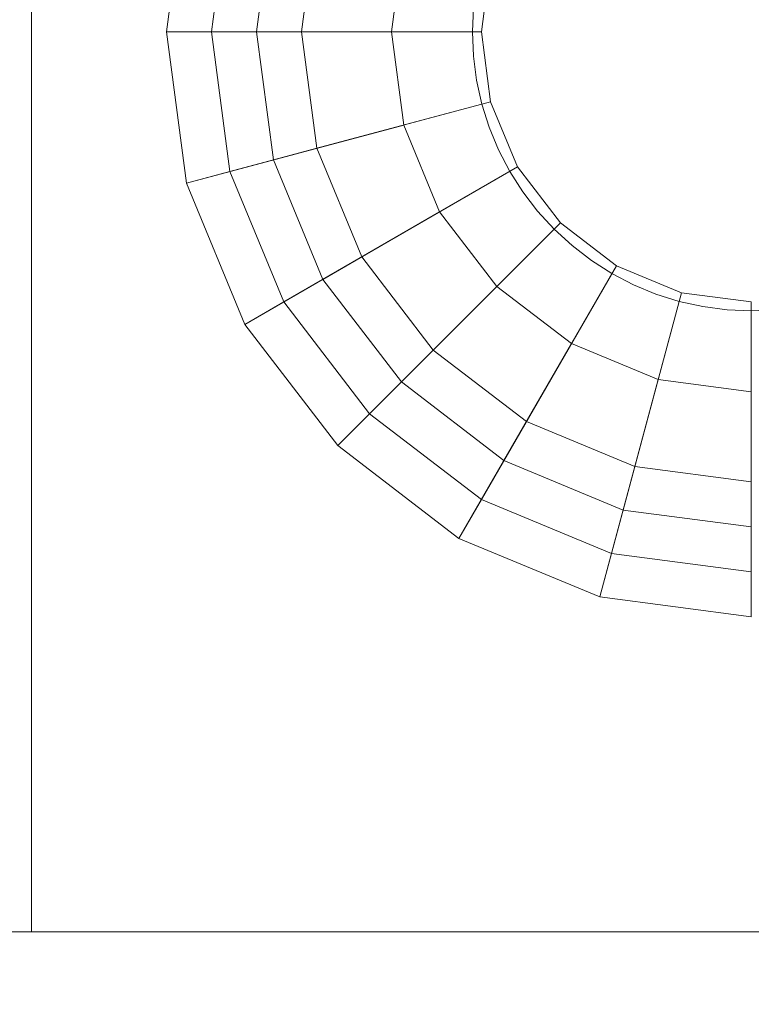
# Model space of a CAD drawing. Header units: inches. Extents: x -412 to -304, y -62 to 18.
# Tile 400 of 656: x -360.106 to -359.785, y -22.267 to -21.837. Entities that reach past the tile are written whole.
import ezdxf

# ---------------------------------------------------------------- set-up
doc = ezdxf.new("R2010")
doc.units = ezdxf.units.IN
doc.header["$LTSCALE"] = 32
doc.header["$MEASUREMENT"] = 0
doc.linetypes.add('Dash Style-1', pattern=[0.083328, 0.041656, -0.041672])
for name, color, linetype, lineweight in [('Black', 7, 'Continuous', 18), ('DashLineFill', 7, 'Dash Style-1', 13), ('Drawing', 7, 'Continuous', 18), ('Metal_HtAdjMech', 7, 'Continuous', 18), ('None', 7, 'Continuous', 18), ('SolidLine', 7, 'Continuous', 15), ('Wood_1-H', 7, 'Continuous', 13)]:
    doc.layers.add(name, color=color, linetype=linetype, lineweight=lineweight)

# ---------------------------------------------------------------- blocks, each defined once
blk = doc.blocks.new('Group-20')
at = {"layer": 'Black'}
for points in [[(-34.54794, 16.53613, 28.9791), (34.54794, 16.53613, 28.9791), (34.54794, -16.53613, 28.9791), (-34.54794, -16.53613, 28.9791)], [(-34.54794, 16.53613, 27.70079), (34.54794, 16.53613, 27.70079), (34.54794, -16.53613, 27.70079), (-34.54794, -16.53613, 27.70079)]]:
    blk.add_3dface(points, dxfattribs=at)
at = {"layer": 'Wood_1-H'}
for points in [[(-35.96494, 17.95313, 28.99879), (35.96494, 17.95313, 28.99879), (35.96494, -17.95313, 28.99879), (-35.96494, -17.95313, 28.99879)], [(-35.96494, 17.95313, 28.9791), (35.96494, 17.95313, 28.9791), (35.96494, -17.95313, 28.9791), (-35.96494, -17.95313, 28.9791)]]:
    blk.add_3dface(points, dxfattribs=at)
blk = doc.blocks.new('MpHtAdjTrough-1095 (3D)')
at = {"layer": 'Black'}
for points in [[(-17.3622, -4.05467, -1.5537), (17.3622, -4.05467, -1.5537), (17.3622, 2.5995, -3.97562), (-17.3622, 2.5995, -3.97562)], [(-17.3622, 2.59168, -4.03646), (17.3622, 2.59168, -4.03646), (17.3622, -4.07513, -1.60994), (-17.3622, -4.07513, -1.60994)]]:
    blk.add_3dface(points, dxfattribs=at)
blk = doc.blocks.new('TEK04-FrameA (3D)')
at = {"layer": 'Black'}
for points in [[(19.54054, 0.83488, 11.45669), (19.54724, 0.88583, 11.45669), (19.4685, 0.88583, 11.45669), (19.46448, 0.85526, 11.45669)], [(19.46448, 0.85526, 11.69291), (19.4685, 0.88583, 11.69291), (19.58661, 0.88583, 11.69291), (19.57857, 0.82469, 11.69291)], [(19.46448, 0.85526, 11.45669), (19.4685, 0.88583, 11.45669), (19.4685, 0.88583, 11.69291), (19.46448, 0.85526, 11.69291)], [(19.50251, 0.84507, 11.53543), (19.50787, 0.88583, 11.53543), (19.56693, 0.88583, 11.53543), (19.55955, 0.82978, 11.53543)], [(19.50251, 0.84507, 11.61417), (19.50787, 0.88583, 11.61417), (19.50787, 0.88583, 11.53543), (19.50251, 0.84507, 11.53543)], [(19.59758, 0.81959, 11.61417), (19.6063, 0.88583, 11.61417), (19.50787, 0.88583, 11.61417), (19.50251, 0.84507, 11.61417)], [(19.55955, 0.82978, 11.47638), (19.56693, 0.88583, 11.47638), (19.54724, 0.88583, 11.45669), (19.54054, 0.83488, 11.45669)], [(19.55955, 0.82978, 11.53543), (19.56693, 0.88583, 11.53543), (19.56693, 0.88583, 11.47638), (19.55955, 0.82978, 11.47638)], [(19.57857, 0.82469, 11.69291), (19.58661, 0.88583, 11.69291), (19.6063, 0.88583, 11.67323), (19.59758, 0.81959, 11.67323)], [(19.59758, 0.81959, 11.67323), (19.6063, 0.88583, 11.67323), (19.6063, 0.88583, 11.61417), (19.59758, 0.81959, 11.61417)], [(19.52087, 0.7874, 11.45669), (19.54054, 0.83488, 11.45669), (19.46448, 0.85526, 11.45669), (19.45268, 0.82677, 11.45669)], [(19.45268, 0.82677, 11.69291), (19.46448, 0.85526, 11.69291), (19.57857, 0.82469, 11.69291), (19.55497, 0.76772, 11.69291)], [(19.45268, 0.82677, 11.45669), (19.46448, 0.85526, 11.45669), (19.46448, 0.85526, 11.69291), (19.45268, 0.82677, 11.69291)], [(19.48678, 0.80709, 11.53543), (19.50251, 0.84507, 11.53543), (19.55955, 0.82978, 11.53543), (19.53792, 0.77756, 11.53543)], [(19.48678, 0.80709, 11.61417), (19.50251, 0.84507, 11.61417), (19.50251, 0.84507, 11.53543), (19.48678, 0.80709, 11.53543)], [(19.57201, 0.75787, 11.61417), (19.59758, 0.81959, 11.61417), (19.50251, 0.84507, 11.61417), (19.48678, 0.80709, 11.61417)], [(19.53792, 0.77756, 11.47638), (19.55955, 0.82978, 11.47638), (19.54054, 0.83488, 11.45669), (19.52087, 0.7874, 11.45669)], [(19.53792, 0.77756, 11.53543), (19.55955, 0.82978, 11.53543), (19.55955, 0.82978, 11.47638), (19.53792, 0.77756, 11.47638)], [(19.48959, 0.74663, 11.45669), (19.52087, 0.7874, 11.45669), (19.45268, 0.82677, 11.45669), (19.43391, 0.80231, 11.45669)], [(19.43391, 0.80231, 11.69291), (19.45268, 0.82677, 11.69291), (19.55497, 0.76772, 11.69291), (19.51743, 0.71879, 11.69291)], [(19.43391, 0.80231, 11.45669), (19.45268, 0.82677, 11.45669), (19.45268, 0.82677, 11.69291), (19.43391, 0.80231, 11.69291)], [(19.55497, 0.76772, 11.69291), (19.57857, 0.82469, 11.69291), (19.59758, 0.81959, 11.67323), (19.57201, 0.75787, 11.67323)], [(19.57201, 0.75787, 11.67323), (19.59758, 0.81959, 11.67323), (19.59758, 0.81959, 11.61417), (19.57201, 0.75787, 11.61417)], [(19.46175, 0.77447, 11.53543), (19.48678, 0.80709, 11.53543), (19.53792, 0.77756, 11.53543), (19.50351, 0.73271, 11.53543)], [(19.46175, 0.77447, 11.61417), (19.48678, 0.80709, 11.61417), (19.48678, 0.80709, 11.53543), (19.46175, 0.77447, 11.53543)], [(19.53135, 0.70487, 11.61417), (19.57201, 0.75787, 11.61417), (19.48678, 0.80709, 11.61417), (19.46175, 0.77447, 11.61417)], [(19.44882, 0.71535, 11.45669), (19.48959, 0.74663, 11.45669), (19.43391, 0.80231, 11.45669), (19.40945, 0.78354, 11.45669)], [(19.40945, 0.78354, 11.69291), (19.43391, 0.80231, 11.69291), (19.51743, 0.71879, 11.69291), (19.4685, 0.68125, 11.69291)], [(19.40945, 0.78354, 11.45669), (19.43391, 0.80231, 11.45669), (19.43391, 0.80231, 11.69291), (19.40945, 0.78354, 11.69291)], [(19.50351, 0.73271, 11.47638), (19.53792, 0.77756, 11.47638), (19.52087, 0.7874, 11.45669), (19.48959, 0.74663, 11.45669)], [(19.40134, 0.69568, 11.45669), (19.44882, 0.71535, 11.45669), (19.40945, 0.78354, 11.45669), (19.38096, 0.77174, 11.45669)], [(19.38096, 0.77174, 11.69291), (19.40945, 0.78354, 11.69291), (19.4685, 0.68125, 11.69291), (19.41153, 0.65766, 11.69291)], [(19.38096, 0.77174, 11.45669), (19.40945, 0.78354, 11.45669), (19.40945, 0.78354, 11.69291), (19.38096, 0.77174, 11.69291)], [(19.50351, 0.73271, 11.53543), (19.53792, 0.77756, 11.53543), (19.53792, 0.77756, 11.47638), (19.50351, 0.73271, 11.47638)], [(19.31982, 0.77174, 11.69291), (19.35039, 0.76772, 11.69291), (19.35039, 0.64961, 11.69291), (19.28926, 0.65766, 11.69291)], [(19.29945, 0.69568, 11.45669), (19.35039, 0.68898, 11.45669), (19.35039, 0.76772, 11.45669), (19.31982, 0.77174, 11.45669)], [(19.31982, 0.77174, 11.45669), (19.35039, 0.76772, 11.45669), (19.35039, 0.76772, 11.69291), (19.31982, 0.77174, 11.69291)], [(19.35039, 0.68898, 11.45669), (19.40134, 0.69568, 11.45669), (19.38096, 0.77174, 11.45669), (19.35039, 0.76772, 11.45669)], [(19.35039, 0.76772, 11.69291), (19.38096, 0.77174, 11.69291), (19.41153, 0.65766, 11.69291), (19.35039, 0.64961, 11.69291)], [(19.35039, 0.76772, 11.45669), (19.38096, 0.77174, 11.45669), (19.38096, 0.77174, 11.69291), (19.35039, 0.76772, 11.69291)], [(19.42913, 0.74944, 11.53543), (19.46175, 0.77447, 11.53543), (19.50351, 0.73271, 11.53543), (19.45866, 0.6983, 11.53543)], [(19.42913, 0.74944, 11.61417), (19.46175, 0.77447, 11.61417), (19.46175, 0.77447, 11.53543), (19.42913, 0.74944, 11.53543)], [(19.47835, 0.66421, 11.61417), (19.53135, 0.70487, 11.61417), (19.46175, 0.77447, 11.61417), (19.42913, 0.74944, 11.61417)], [(19.51743, 0.71879, 11.69291), (19.55497, 0.76772, 11.69291), (19.57201, 0.75787, 11.67323), (19.53135, 0.70487, 11.67323)], [(19.53135, 0.70487, 11.67323), (19.57201, 0.75787, 11.67323), (19.57201, 0.75787, 11.61417), (19.53135, 0.70487, 11.61417)], [(19.39115, 0.73371, 11.53543), (19.42913, 0.74944, 11.53543), (19.45866, 0.6983, 11.53543), (19.40644, 0.67667, 11.53543)], [(19.39115, 0.73371, 11.61417), (19.42913, 0.74944, 11.61417), (19.42913, 0.74944, 11.53543), (19.39115, 0.73371, 11.53543)], [(19.41663, 0.63864, 11.61417), (19.47835, 0.66421, 11.61417), (19.42913, 0.74944, 11.61417), (19.39115, 0.73371, 11.61417)], [(19.45866, 0.6983, 11.47638), (19.50351, 0.73271, 11.47638), (19.48959, 0.74663, 11.45669), (19.44882, 0.71535, 11.45669)], [(19.28416, 0.63864, 11.61417), (19.35039, 0.62992, 11.61417), (19.35039, 0.72835, 11.61417), (19.30963, 0.73371, 11.61417)], [(19.30963, 0.73371, 11.53543), (19.35039, 0.72835, 11.53543), (19.35039, 0.66929, 11.53543), (19.29435, 0.67667, 11.53543)], [(19.30963, 0.73371, 11.61417), (19.35039, 0.72835, 11.61417), (19.35039, 0.72835, 11.53543), (19.30963, 0.73371, 11.53543)], [(19.35039, 0.72835, 11.53543), (19.39115, 0.73371, 11.53543), (19.40644, 0.67667, 11.53543), (19.35039, 0.66929, 11.53543)], [(19.35039, 0.72835, 11.61417), (19.39115, 0.73371, 11.61417), (19.39115, 0.73371, 11.53543), (19.35039, 0.72835, 11.53543)], [(19.35039, 0.62992, 11.61417), (19.41663, 0.63864, 11.61417), (19.39115, 0.73371, 11.61417), (19.35039, 0.72835, 11.61417)], [(19.45866, 0.6983, 11.53543), (19.50351, 0.73271, 11.53543), (19.50351, 0.73271, 11.47638), (19.45866, 0.6983, 11.47638)], [(19.40644, 0.67667, 11.47638), (19.45866, 0.6983, 11.47638), (19.44882, 0.71535, 11.45669), (19.40134, 0.69568, 11.45669)], [(19.4685, 0.68125, 11.69291), (19.51743, 0.71879, 11.69291), (19.53135, 0.70487, 11.67323), (19.47835, 0.66421, 11.67323)], [(19.47835, 0.66421, 11.67323), (19.53135, 0.70487, 11.67323), (19.53135, 0.70487, 11.61417), (19.47835, 0.66421, 11.61417)], [(19.40644, 0.67667, 11.53543), (19.45866, 0.6983, 11.53543), (19.45866, 0.6983, 11.47638), (19.40644, 0.67667, 11.47638)], [(19.29435, 0.67667, 11.47638), (19.35039, 0.66929, 11.47638), (19.35039, 0.68898, 11.45669), (19.29945, 0.69568, 11.45669)], [(19.35039, 0.66929, 11.47638), (19.40644, 0.67667, 11.47638), (19.40134, 0.69568, 11.45669), (19.35039, 0.68898, 11.45669)], [(19.41153, 0.65766, 11.69291), (19.4685, 0.68125, 11.69291), (19.47835, 0.66421, 11.67323), (19.41663, 0.63864, 11.67323)], [(19.29435, 0.67667, 11.53543), (19.35039, 0.66929, 11.53543), (19.35039, 0.66929, 11.47638), (19.29435, 0.67667, 11.47638)], [(19.35039, 0.66929, 11.53543), (19.40644, 0.67667, 11.53543), (19.40644, 0.67667, 11.47638), (19.35039, 0.66929, 11.47638)], [(19.41663, 0.63864, 11.67323), (19.47835, 0.66421, 11.67323), (19.47835, 0.66421, 11.61417), (19.41663, 0.63864, 11.61417)], [(19.28926, 0.65766, 11.69291), (19.35039, 0.64961, 11.69291), (19.35039, 0.62992, 11.67323), (19.28416, 0.63864, 11.67323)], [(19.35039, 0.64961, 11.69291), (19.41153, 0.65766, 11.69291), (19.41663, 0.63864, 11.67323), (19.35039, 0.62992, 11.67323)], [(19.28416, 0.63864, 11.67323), (19.35039, 0.62992, 11.67323), (19.35039, 0.62992, 11.61417), (19.28416, 0.63864, 11.61417)], [(19.35039, 0.62992, 11.67323), (19.41663, 0.63864, 11.67323), (19.41663, 0.63864, 11.61417), (19.35039, 0.62992, 11.61417)]]:
    blk.add_3dface(points, dxfattribs=at)
at = {"layer": 'Metal_HtAdjMech'}
for points, invisible_edges in [([(19.47244, 0.88583, 11.53543), (19.47198, 0.89646, 11.53543), (19.74409, 1.27953, 11.53543), (19.74409, 0.57087, 11.53543)], 10), ([(19.47198, 0.89646, 11.61417), (19.47244, 0.88583, 11.61417), (19.74409, 0.37402, 11.61417), (19.74409, 1.27953, 11.61417)], 10), ([(19.74409, 1.27953, 11.61417), (19.74409, 0.37402, 11.61417), (19.74409, 0.38431, 11.61372)], 8), ([(19.74409, 1.27953, 11.53543), (19.74409, 0.40458, 11.61015), (19.74409, 0.41441, 11.60705)], 9), ([(19.74409, 0.38431, 11.61372), (19.74409, 1.27953, 11.53543), (19.74409, 1.27953, 11.61417)], 9), ([(19.74409, 0.38431, 11.61372), (19.74409, 0.39453, 11.61238), (19.74409, 1.27953, 11.53543)], 10), ([(19.74409, 0.41441, 11.60705), (19.74409, 0.42393, 11.60311), (19.74409, 1.27953, 11.53543)], 10), ([(19.74409, 0.42393, 11.60311), (19.74409, 0.57087, 11.53543), (19.74409, 1.27953, 11.53543)], 9), ([(19.74409, 0.39453, 11.61238), (19.74409, 0.40458, 11.61015), (19.74409, 1.27953, 11.53543)], 10), ([(19.47244, 0.88583, 11.53543), (19.47244, 0.88583, 11.61417), (19.47198, 0.89646, 11.61417), (19.47198, 0.89646, 11.53543)], 5), ([(19.74409, 0.57087, 11.53543), (19.47198, 0.87519, 11.53543), (19.47244, 0.88583, 11.53543)], 9), ([(19.47198, 0.87519, 11.53543), (19.47198, 0.87519, 11.61417), (19.47244, 0.88583, 11.61417), (19.47244, 0.88583, 11.53543)], 5), ([(19.74409, 0.37402, 11.61417), (19.47244, 0.88583, 11.61417), (19.47198, 0.87519, 11.61417)], 9), ([(19.47059, 0.86463, 11.53543), (19.47198, 0.87519, 11.53543), (19.74409, 0.57087, 11.53543)], 10), ([(19.47059, 0.86463, 11.53543), (19.47059, 0.86463, 11.61417), (19.47198, 0.87519, 11.61417), (19.47198, 0.87519, 11.53543)], 5), ([(19.74409, 0.37402, 11.61417), (19.47198, 0.87519, 11.61417), (19.47059, 0.86463, 11.61417)], 9), ([(19.74409, 0.57087, 11.53543), (19.46828, 0.85424, 11.53543), (19.47059, 0.86463, 11.53543)], 9), ([(19.46828, 0.85424, 11.53543), (19.46828, 0.85424, 11.61417), (19.47059, 0.86463, 11.61417), (19.47059, 0.86463, 11.53543)], 5), ([(19.47059, 0.86463, 11.61417), (19.46828, 0.85424, 11.61417), (19.74409, 0.37402, 11.61417)], 10), ([(19.46508, 0.84408, 11.53543), (19.46828, 0.85424, 11.53543), (19.74409, 0.57087, 11.53543)], 10), ([(19.46508, 0.84408, 11.53543), (19.46508, 0.84408, 11.61417), (19.46828, 0.85424, 11.61417), (19.46828, 0.85424, 11.53543)], 5), ([(19.74409, 0.37402, 11.61417), (19.46828, 0.85424, 11.61417), (19.46508, 0.84408, 11.61417)], 9), ([(19.74409, 0.57087, 11.53543), (19.46101, 0.83425, 11.53543), (19.46508, 0.84408, 11.53543)], 9), ([(19.46101, 0.83425, 11.53543), (19.46101, 0.83425, 11.61417), (19.46508, 0.84408, 11.61417), (19.46508, 0.84408, 11.53543)], 5), ([(19.46508, 0.84408, 11.61417), (19.46101, 0.83425, 11.61417), (19.74409, 0.37402, 11.61417)], 10), ([(19.45609, 0.8248, 11.53543), (19.46101, 0.83425, 11.53543), (19.74409, 0.57087, 11.53543)], 10), ([(19.45609, 0.8248, 11.53543), (19.45609, 0.8248, 11.61417), (19.46101, 0.83425, 11.61417), (19.46101, 0.83425, 11.53543)], 5), ([(19.74409, 0.37402, 11.61417), (19.46101, 0.83425, 11.61417), (19.45609, 0.8248, 11.61417)], 9), ([(19.74409, 0.57087, 11.53543), (19.45037, 0.81582, 11.53543), (19.45609, 0.8248, 11.53543)], 9), ([(19.45037, 0.81582, 11.53543), (19.45037, 0.81582, 11.61417), (19.45609, 0.8248, 11.61417), (19.45609, 0.8248, 11.53543)], 5), ([(19.45609, 0.8248, 11.61417), (19.45037, 0.81582, 11.61417), (19.74409, 0.37402, 11.61417)], 10), ([(19.44389, 0.80738, 11.53543), (19.45037, 0.81582, 11.53543), (19.74409, 0.57087, 11.53543)], 10), ([(19.44389, 0.80738, 11.53543), (19.44389, 0.80738, 11.61417), (19.45037, 0.81582, 11.61417), (19.45037, 0.81582, 11.53543)], 5), ([(19.74409, 0.37402, 11.61417), (19.45037, 0.81582, 11.61417), (19.44389, 0.80738, 11.61417)], 9), ([(19.74409, 0.57087, 11.53543), (19.43669, 0.79953, 11.53543), (19.44389, 0.80738, 11.53543)], 9), ([(19.43669, 0.79953, 11.53543), (19.43669, 0.79953, 11.61417), (19.44389, 0.80738, 11.61417), (19.44389, 0.80738, 11.53543)], 5), ([(19.44389, 0.80738, 11.61417), (19.43669, 0.79953, 11.61417), (19.74409, 0.37402, 11.61417)], 10), ([(19.42884, 0.79233, 11.53543), (19.43669, 0.79953, 11.53543), (19.74409, 0.57087, 11.53543)], 10), ([(19.42884, 0.79233, 11.53543), (19.42884, 0.79233, 11.61417), (19.43669, 0.79953, 11.61417), (19.43669, 0.79953, 11.53543)], 5), ([(19.74409, 0.37402, 11.61417), (19.43669, 0.79953, 11.61417), (19.42884, 0.79233, 11.61417)], 9), ([(19.74409, 0.57087, 11.53543), (19.4204, 0.78585, 11.53543), (19.42884, 0.79233, 11.53543)], 9), ([(19.4204, 0.78585, 11.53543), (19.4204, 0.78585, 11.61417), (19.42884, 0.79233, 11.61417), (19.42884, 0.79233, 11.53543)], 5), ([(19.42884, 0.79233, 11.61417), (19.4204, 0.78585, 11.61417), (19.74409, 0.37402, 11.61417)], 10), ([(19.74409, 0.57087, 11.53543), (19.41142, 0.78013, 11.53543), (19.4204, 0.78585, 11.53543)], 9), ([(19.41142, 0.78013, 11.53543), (19.41142, 0.78013, 11.61417), (19.4204, 0.78585, 11.61417), (19.4204, 0.78585, 11.53543)], 5), ([(19.4204, 0.78585, 11.61417), (19.41142, 0.78013, 11.61417), (19.74409, 0.37402, 11.61417)], 10), ([(19.40197, 0.77521, 11.53543), (19.41142, 0.78013, 11.53543), (19.74409, 0.57087, 11.53543)], 10), ([(19.40197, 0.77521, 11.53543), (19.40197, 0.77521, 11.61417), (19.41142, 0.78013, 11.61417), (19.41142, 0.78013, 11.53543)], 5), ([(19.74409, 0.37402, 11.61417), (19.41142, 0.78013, 11.61417), (19.40197, 0.77521, 11.61417)], 9), ([(19.74409, 0.57087, 11.53543), (19.39214, 0.77114, 11.53543), (19.40197, 0.77521, 11.53543)], 9), ([(19.39214, 0.77114, 11.53543), (19.39214, 0.77114, 11.61417), (19.40197, 0.77521, 11.61417), (19.40197, 0.77521, 11.53543)], 5), ([(19.40197, 0.77521, 11.61417), (19.39214, 0.77114, 11.61417), (19.74409, 0.37402, 11.61417)], 10), ([(19.74409, 0.57087, 11.53543), (19.38198, 0.76794, 11.53543), (19.39214, 0.77114, 11.53543)], 9), ([(19.38198, 0.76794, 11.53543), (19.38198, 0.76794, 11.61417), (19.39214, 0.77114, 11.61417), (19.39214, 0.77114, 11.53543)], 5), ([(19.74409, 0.37402, 11.61417), (19.39214, 0.77114, 11.61417), (19.38198, 0.76794, 11.61417)], 9), ([(19.74409, 0.57087, 11.53543), (19.37159, 0.76563, 11.53543), (19.38198, 0.76794, 11.53543)], 9), ([(19.37159, 0.76563, 11.53543), (19.37159, 0.76563, 11.61417), (19.38198, 0.76794, 11.61417), (19.38198, 0.76794, 11.53543)], 5), ([(19.38198, 0.76794, 11.61417), (19.37159, 0.76563, 11.61417), (19.74409, 0.37402, 11.61417)], 10), ([(19.74409, 0.57087, 11.53543), (18.95669, 0.57087, 11.53543), (19.33976, 0.76424, 11.53543), (19.35039, 0.76378, 11.53543)], 10), ([(19.35039, 0.76378, 11.61417), (19.33976, 0.76424, 11.61417), (18.95669, 0.37402, 11.61417), (19.74409, 0.37402, 11.61417)], 14), ([(19.33976, 0.76424, 11.53543), (19.33976, 0.76424, 11.61417), (19.35039, 0.76378, 11.61417), (19.35039, 0.76378, 11.53543)], 5), ([(19.35039, 0.76378, 11.53543), (19.36103, 0.76424, 11.53543), (19.74409, 0.57087, 11.53543)], 10), ([(19.35039, 0.76378, 11.53543), (19.35039, 0.76378, 11.61417), (19.36103, 0.76424, 11.61417), (19.36103, 0.76424, 11.53543)], 5), ([(19.74409, 0.37402, 11.61417), (19.36103, 0.76424, 11.61417), (19.35039, 0.76378, 11.61417)], 9), ([(19.74409, 0.57087, 11.53543), (19.36103, 0.76424, 11.53543), (19.37159, 0.76563, 11.53543)], 9), ([(19.36103, 0.76424, 11.53543), (19.36103, 0.76424, 11.61417), (19.37159, 0.76563, 11.61417), (19.37159, 0.76563, 11.53543)], 5), ([(19.37159, 0.76563, 11.61417), (19.36103, 0.76424, 11.61417), (19.74409, 0.37402, 11.61417)], 10), ([(18.95669, 0.57087, 11.33858), (19.74409, 0.57087, 11.33858), (19.74409, 0.49213, 11.33858), (19.14862, 0.49213, 11.33858)], 8), ([(19.74409, 0.57087, 11.53543), (19.74409, 0.45753, 11.57958), (19.74409, 0.46449, 11.57198)], 9), ([(19.74409, 0.46449, 11.57198), (19.74409, 0.47077, 11.56381), (19.74409, 0.57087, 11.53543)], 10), ([(19.74409, 0.57087, 11.53543), (19.74409, 0.48106, 11.54598), (19.74409, 0.485, 11.53646)], 9), ([(19.74409, 0.47077, 11.56381), (19.74409, 0.4763, 11.55512), (19.74409, 0.57087, 11.53543)], 10), ([(19.74409, 0.57087, 11.53543), (19.74409, 0.4881, 11.52663), (19.74409, 0.49033, 11.51657)], 9), ([(19.74409, 0.4763, 11.55512), (19.74409, 0.48106, 11.54598), (19.74409, 0.57087, 11.53543)], 10), ([(19.74409, 0.57087, 11.53543), (19.74409, 0.49168, 11.50636), (19.74409, 0.49213, 11.49606)], 9), ([(19.74409, 0.485, 11.53646), (19.74409, 0.4881, 11.52663), (19.74409, 0.57087, 11.53543)], 10), ([(19.74409, 0.57087, 11.53543), (19.74409, 0.44176, 11.59281), (19.74409, 0.44994, 11.58654)], 9), ([(19.74409, 0.57087, 11.53543), (19.74409, 0.42393, 11.60311), (19.74409, 0.43307, 11.59835)], 9), ([(19.74409, 0.49033, 11.51657), (19.74409, 0.49168, 11.50636), (19.74409, 0.57087, 11.53543)], 10), ([(19.74409, 0.43307, 11.59835), (19.74409, 0.44176, 11.59281), (19.74409, 0.57087, 11.53543)], 10), ([(19.74409, 0.44994, 11.58654), (19.74409, 0.45753, 11.57958), (19.74409, 0.57087, 11.53543)], 10), ([(19.74409, 0.49213, 11.49606), (19.74409, 0.49213, 11.33858), (19.74409, 0.57087, 11.33858), (19.74409, 0.57087, 11.53543)], 8)]:
    blk.add_3dface(points, dxfattribs=dict(at, invisible_edges=invisible_edges))
blk.add_3dface([(19.74409, 0.57087, 11.33858), (18.95669, 0.57087, 11.33858), (18.95669, 0.57087, 11.53543), (19.74409, 0.57087, 11.53543)], dxfattribs=at)
blk = doc.blocks.new('TEK04-Frame (3D)')
at = {"layer": 'DashLineFill', "color": 7, "transparency": 33554687}
blk.add_blockref('TEK04-FrameA (3D)', (-1.4565, -2.59843, -11.69291), dxfattribs=at)
blk = doc.blocks.new('Group-23')
at = {"layer": 'None'}
blk.add_blockref('Group-20', (0, 0), dxfattribs=at)
at = {"layer": 'SolidLine', "color": 7}
for name, p in [('MpHtAdjTrough-1095 (3D)', (0, 0, 27.70079)), ('TEK04-Frame (3D)', (-21.55512, 0, 27.70079))]:
    blk.add_blockref(name, p, dxfattribs=at)
blk = doc.blocks.new('MP Ht Adju Rect Table (3D)')
at = {"layer": 'None'}
blk.add_blockref('Group-23', (0, 0), dxfattribs=at)
at = {"layer": 'Drawing', "color": 0, "flags": 1}
for tag in ['Tag', 'Catalog', 'Option1', 'Option2', 'Option3', 'Option4', 'Option5', 'Option6', 'Option7', 'Option8', 'Option9', 'Option10', 'Option11', 'Option12', 'Custom', 'FinishGroup', 'Discount', 'Item2', 'Item3', 'Item6', 'Item9', 'Item10', 'Item12', 'Item13', 'Item16', 'Item19', 'Item20', 'Item21', 'Item22', 'Item23', 'Item24', 'Item25', 'Item8', 'Item18', 'Item1', 'Item4', 'Item5', 'Item7', 'Item11', 'Item14', 'Item15', 'Item17']:
    blk.add_attdef(tag, (-16.60664, -46.53056), '', height=0.00709, dxfattribs=at)

msp = doc.modelspace()

# ---------------------------------------------------------------- block references
at = {"layer": 'Drawing', "rotation": 270}
msp.add_blockref('MP Ht Adju Rect Table (3D)', (-358.07283, -25.50309), dxfattribs=at)

doc.saveas('drawing.dxf')
